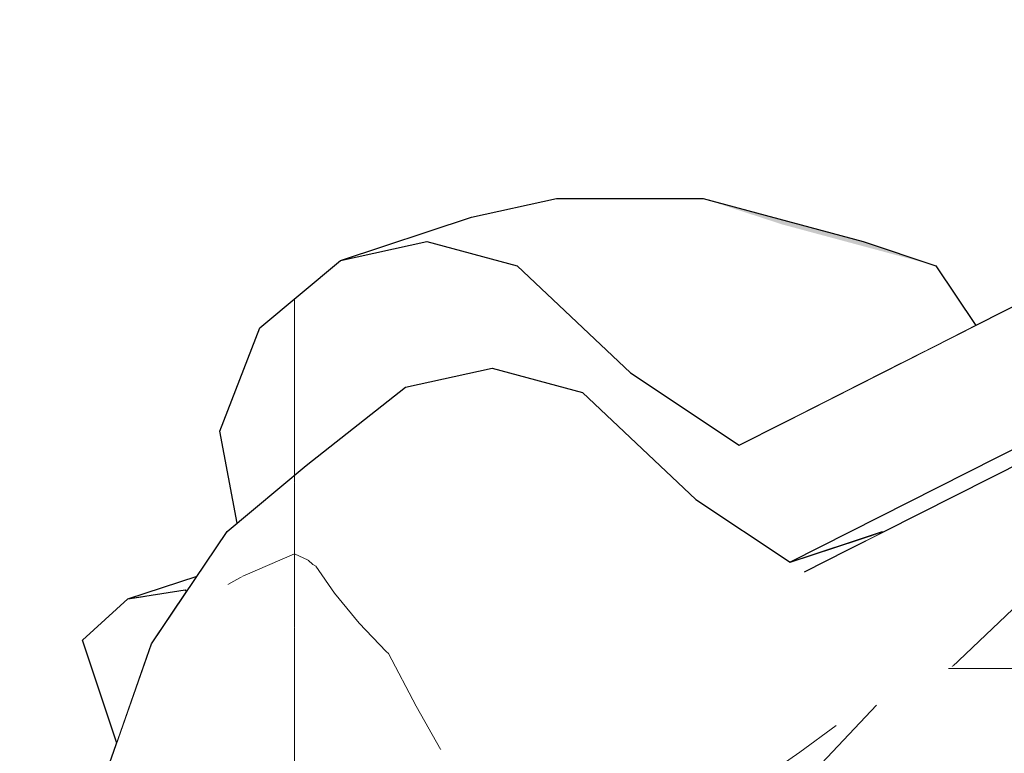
# Model space of a CAD drawing. Header units: millimetres. Extents: x -25478 to 4005, y -8416 to 11348.
# Tile 366 of 580: x -7149 to -7052, y 9402 to 9475. Entities that reach past the tile are written whole.
import ezdxf

# ---------------------------------------------------------------- set-up
doc = ezdxf.new("R2010")
doc.units = ezdxf.units.MM
doc.header["$MEASUREMENT"] = 0
doc.linetypes.add('Wipeout_Contour', pattern=[1000, 0, -1000])
for name, color, linetype in [('POHLED ZÁPADNÍ_1_Konstrukce - nosné', 7, 'Continuous'), ('POHLED ZÁPADNÍ_1_Nové_Konstrukce - krov', 7, 'Continuous'), ('POHLED ZÁPADNÍ_1_Nové_Výplně - Povrchové', 7, 'Continuous'), ('POHLED ZÁPADNÍ_1_Výplně - Povrchové', 7, 'Continuous')]:
    doc.layers.add(name, color=color, linetype=linetype)

# ---------------------------------------------------------------- blocks, each defined once
blk = doc.blocks.new('*X2303', base_point=(-25690.449, -8330.812))
at = {"layer": 'POHLED ZÁPADNÍ_1_Nové_Výplně - Povrchové', "color": 21, "linetype": 'Continuous', "lineweight": 20, "true_color": 0xffaaaa}
blk.add_line((-7056.947, 9410.995), (-7045.103, 9422.225), dxfattribs=at)
blk = doc.blocks.new('*X2304', base_point=(-25690.449, -8330.812))
at = {"layer": 'POHLED ZÁPADNÍ_1_Nové_Výplně - Povrchové', "color": 21, "linetype": 'Continuous', "lineweight": 20, "true_color": 0xffaaaa}
for p, q in [((-6990.626, 9444.591), (-7012.388, 9421.474)), ((-7057.297, 9410.817), (-7041.71, 9410.817)), ((-7041.71, 9410.817), (-7033.424, 9410.817)), ((-7064.378, 9407.23), (-7085.958, 9384.307)), ((-7068.318, 9405.234), (-7071.893, 9402.614)), ((-7071.893, 9402.614), (-7077.466, 9398.748)), ((-7077.466, 9398.748), (-7083.086, 9395.066)), ((-7083.086, 9395.066), (-7084.562, 9394.155))]:
    blk.add_line(p, q, dxfattribs=at)
blk = doc.blocks.new('*X2307', base_point=(-25690.449, -8330.812))
at = {"layer": 'POHLED ZÁPADNÍ_1_Nové_Výplně - Povrchové', "color": 21, "linetype": 'Continuous', "lineweight": 20, "true_color": 0xffaaaa}
blk.add_line((-7121.553, 9447.133), (-7121.553, 9429.814), dxfattribs=at)
blk = doc.blocks.new('*X2322', base_point=(-25690.449, -8330.812))
at = {"layer": 'POHLED ZÁPADNÍ_1_Nové_Výplně - Povrchové', "color": 21, "linetype": 'Continuous', "lineweight": 20, "true_color": 0xffaaaa}
for p, q in [((-7112.292, 9412.306), (-7109.579, 9407.106)), ((-7109.579, 9407.106), (-7107.152, 9402.831))]:
    blk.add_line(p, q, dxfattribs=at)
blk = doc.blocks.new('*X2343', base_point=(-25690.449, -8330.812))
at = {"layer": 'POHLED ZÁPADNÍ_1_Nové_Výplně - Povrchové', "color": 21, "linetype": 'Continuous', "lineweight": 20, "true_color": 0xffaaaa}
blk.add_line((-7121.553, 9407.273), (-7121.553, 9390.507), dxfattribs=at)
blk = doc.blocks.new('*X2345', base_point=(-25690.449, -8330.812))
at = {"layer": 'POHLED ZÁPADNÍ_1_Nové_Výplně - Povrchové', "color": 21, "linetype": 'Continuous', "lineweight": 20, "true_color": 0xffaaaa}
for p, q in [((-7119.455, 9420.871), (-7117.608, 9418.216)), ((-7117.608, 9418.216), (-7115.2, 9415.292)), ((-7115.2, 9415.292), (-7112.519, 9412.509)), ((-7121.553, 9414.892), (-7121.553, 9407.273)), ((-7112.519, 9412.509), (-7112.292, 9412.306))]:
    blk.add_line(p, q, dxfattribs=at)
blk = doc.blocks.new('*X2347', base_point=(-25690.449, -8330.812))
at = {"layer": 'POHLED ZÁPADNÍ_1_Nové_Výplně - Povrchové', "color": 21, "linetype": 'Continuous', "lineweight": 20, "true_color": 0xffaaaa}
for p, q in [((-7121.553, 9421.126), (-7121.553, 9414.892)), ((-7120.209, 9421.457), (-7119.729, 9421.043)), ((-7119.729, 9421.043), (-7119.455, 9420.871)), ((-7126.602, 9419.884), (-7128.099, 9419.072))]:
    blk.add_line(p, q, dxfattribs=at)
blk = doc.blocks.new('*X2350', base_point=(-25690.449, -8330.812))
at = {"layer": 'POHLED ZÁPADNÍ_1_Nové_Výplně - Povrchové', "linetype": 'Continuous', "lineweight": 20, "true_color": 0xffaaaa}
blk.add_hatch(color=21, dxfattribs=at).paths.add_polyline_path([(-7073.609, 9454.457), (-7058.527, 9450.4), (-7065.668, 9452.769), (-7081.384, 9456.996)])
blk = doc.blocks.new('*X2358', base_point=(-25690.449, -8330.812))
at = {"layer": 'POHLED ZÁPADNÍ_1_Nové_Výplně - Povrchové', "color": 21, "linetype": 'Continuous', "lineweight": 20, "true_color": 0xffaaaa}
blk.add_line((-7121.553, 9429.814), (-7121.553, 9429.056), dxfattribs=at)
blk = doc.blocks.new('*X2361', base_point=(-25690.449, -8330.812))
at = {"layer": 'POHLED ZÁPADNÍ_1_Nové_Výplně - Povrchové', "color": 21, "linetype": 'Continuous', "lineweight": 20, "true_color": 0xffaaaa}
for p, q in [((-7121.553, 9429.056), (-7121.553, 9421.126)), ((-7121.553, 9422.078), (-7126.602, 9419.884)), ((-7121.553, 9422.078), (-7120.209, 9421.457))]:
    blk.add_line(p, q, dxfattribs=at)

msp = doc.modelspace()

# ---------------------------------------------------------------- wipeouts: each hides what was drawn before it
at = {"color": 254, "linetype": 'Wipeout_Contour', "lineweight": 0, "ltscale": 326246.822201}
msp.add_wipeout([(-7716.951, 8883.602), (-10986.184, 7217.844), (-10980.521, 7217.844), (-10980.521, 7042.287), (-10973.109, 7046.064), (-10973.109, 7180), (-10723.417, 7180), (-10723.417, 7300), (-10583.417, 7300), (-10583.417, 7244.633), (-7875.743, 8624.338), (-7875.743, 8727.475), (-7730.3, 8727.475), (-7730.3, 8698.449), (-5604.309, 9781.756), (-5604.309, 9960.046), (-6608.557, 9448.357), (-6609.064, 9449.352), (-6627.213, 9440.104), (-6626.118, 9437.956), (-6661.758, 9419.797), (-6662.62, 9419.797), (-7619.716, 8932.131), (-7704.237, 8888.628), (-7705.118, 8888.628), (-7706.018, 8890.395), (-7717.445, 8884.572)], dxfattribs=at).dxf.layer = 'POHLED ZÁPADNÍ_1_Výplně - Povrchové'

# ---------------------------------------------------------------- next in the draw order: wipeouts: each hides what was drawn before it
at = {"color": 254, "linetype": 'Wipeout_Contour', "lineweight": 0, "ltscale": 140827.969183}
msp.add_wipeout([(-7655.02, 9003.491), (-7704.916, 8978.068), (-7702.823, 8973.96), (-7649.154, 9001.306), (-7648.295, 9001.306), (-7632.405, 8970.121), (-7619.716, 8932.131), (-6662.62, 9419.797), (-6698.761, 9490.729), (-6715.898, 9481.997), (-6716.733, 9481.997), (-7655.137, 9003.856)], dxfattribs=at).dxf.layer = 'POHLED ZÁPADNÍ_1_Nové_Výplně - Povrchové'

# ---------------------------------------------------------------- next in the draw order: wipeouts: each hides what was drawn before it
at = {"color": 254, "linetype": 'Wipeout_Contour', "lineweight": 0, "ltscale": 46947.683087}
msp.add_wipeout([(-6738.644, 9511.933), (-7666.471, 9039.182), (-7655.137, 9003.856), (-6716.733, 9481.997)], dxfattribs=at).dxf.layer = 'POHLED ZÁPADNÍ_1_Nové_Výplně - Povrchové'

# ---------------------------------------------------------------- next in the draw order: wipeouts: each hides what was drawn before it
at = {"color": 254, "linetype": 'Wipeout_Contour', "lineweight": 0, "ltscale": 58986.771526}
msp.add_wipeout([(-7712.449, 9043.114), (-7711.62, 9043.114), (-7710.98, 9037.13), (-6688.241, 9558.242), (-6690.962, 9563.588)], dxfattribs=at).dxf.layer = 'POHLED ZÁPADNÍ_1_Nové_Výplně - Povrchové'

# ---------------------------------------------------------------- next in the draw order: wipeouts: each hides what was drawn before it
at = {"color": 254, "linetype": 'Wipeout_Contour', "lineweight": 0, "ltscale": 47074.302114}
msp.add_wipeout([(-7719.193, 9032.521), (-7711.195, 9016.824), (-6726.413, 9518.596), (-6734.411, 9534.293)], dxfattribs=at).dxf.layer = 'POHLED ZÁPADNÍ_1_Nové_Výplně - Povrchové'

# ---------------------------------------------------------------- next in the draw order: wipeouts: each hides what was drawn before it
at = {"color": 254, "linetype": 'Wipeout_Contour', "lineweight": 0, "ltscale": 47027.754561}
msp.add_wipeout([(-7711.142, 9016.72), (-6725.567, 9518.596), (-6726.413, 9518.596), (-7667.297, 9039.182)], dxfattribs=at).dxf.layer = 'POHLED ZÁPADNÍ_1_Nové_Výplně - Povrchové'

# ---------------------------------------------------------------- next in the draw order: wipeouts: each hides what was drawn before it
at = {"color": 254, "linetype": 'Wipeout_Contour', "lineweight": 0, "ltscale": 35226.404439}
msp.add_wipeout([(-7710.98, 9037.13), (-6733.739, 9534.635), (-6734.573, 9534.635)], dxfattribs=at).dxf.layer = 'POHLED ZÁPADNÍ_1_Nové_Výplně - Povrchové'

# ---------------------------------------------------------------- next in the draw order: wipeouts: each hides what was drawn before it
at = {"color": 254, "linetype": 'Wipeout_Contour', "lineweight": 0, "ltscale": 46900.462692}
msp.add_wipeout([(-7085.777, 9369.468), (-7084.859, 9362.906), (-6880.892, 9466.832), (-6881.731, 9472.831)], dxfattribs=at).dxf.layer = 'POHLED ZÁPADNÍ_1_Nové_Výplně - Povrchové'

# ---------------------------------------------------------------- next in the draw order: wipeouts: each hides what was drawn before it
at = {"color": 254, "linetype": 'Wipeout_Contour', "lineweight": 0, "ltscale": 58652.123309}
msp.add_wipeout([(-6882.934, 9487.051), (-7085.974, 9384.197), (-7085.777, 9369.468), (-6881.731, 9472.831), (-6882.851, 9480.833)], dxfattribs=at).dxf.layer = 'POHLED ZÁPADNÍ_1_Nové_Výplně - Povrchové'

# ---------------------------------------------------------------- next in the draw order: wipeouts: each hides what was drawn before it
at = {"color": 254, "linetype": 'Wipeout_Contour', "lineweight": 0, "ltscale": 47041.805372}
msp.add_wipeout([(-7067.175, 9422.48), (-7074.582, 9416.663), (-6879.747, 9515.36), (-6878.865, 9517.872)], dxfattribs=at).dxf.layer = 'POHLED ZÁPADNÍ_1_Nové_Výplně - Povrchové'

# ---------------------------------------------------------------- next in the draw order: wipeouts: each hides what was drawn before it
at = {"color": 254, "linetype": 'Wipeout_Contour', "lineweight": 0, "ltscale": 58772.861003}
msp.add_wipeout([(-7074.582, 9416.663), (-7080.29, 9408.159), (-6881.417, 9508.902), (-6881.012, 9511.754), (-6879.747, 9515.36)], dxfattribs=at).dxf.layer = 'POHLED ZÁPADNÍ_1_Nové_Výplně - Povrchové'

# ---------------------------------------------------------------- next in the draw order: wipeouts: each hides what was drawn before it
at = {"color": 254, "linetype": 'Wipeout_Contour', "lineweight": 0, "ltscale": 47011.346356}
msp.add_wipeout([(-7080.29, 9408.159), (-7084.126, 9397.227), (-6882.79, 9499.217), (-6881.417, 9508.902)], dxfattribs=at).dxf.layer = 'POHLED ZÁPADNÍ_1_Nové_Výplně - Povrchové'

# ---------------------------------------------------------------- next in the draw order: block references
at = {"layer": 'POHLED ZÁPADNÍ_1_Konstrukce - nosné', "color": 9, "linetype": 'Continuous', "lineweight": 13}
msp.add_blockref('*X2303', (-25690.449, -8330.812), dxfattribs=at)

# ---------------------------------------------------------------- next in the draw order: wipeouts: each hides what was drawn before it
at = {"color": 254, "linetype": 'Wipeout_Contour', "lineweight": 0, "ltscale": 58708.712452}
msp.add_wipeout([(-7084.126, 9397.227), (-7085.974, 9384.197), (-6882.934, 9487.051), (-6883.07, 9497.24), (-6882.79, 9499.217)], dxfattribs=at).dxf.layer = 'POHLED ZÁPADNÍ_1_Nové_Výplně - Povrchové'

# ---------------------------------------------------------------- next in the draw order: block references
at = {"layer": 'POHLED ZÁPADNÍ_1_Konstrukce - nosné', "color": 9, "linetype": 'Continuous', "lineweight": 13}
msp.add_blockref('*X2304', (-25690.449, -8330.812), dxfattribs=at)

# ---------------------------------------------------------------- next in the draw order: wipeouts: each hides what was drawn before it
at = {"color": 254, "linetype": 'Wipeout_Contour', "lineweight": 0, "ltscale": 47046.668447}
msp.add_wipeout([(-7072.863, 9421.257), (-7063.858, 9424.252), (-6878.826, 9517.983), (-6878.158, 9519.888)], dxfattribs=at).dxf.layer = 'POHLED ZÁPADNÍ_1_Nové_Výplně - Povrchové'
at = {"color": 254, "linetype": 'Wipeout_Contour', "lineweight": 0, "ltscale": 47107.280247}
msp.add_wipeout([(-7078.855, 9414.499), (-7084.563, 9405.995), (-7080.29, 9408.159), (-7074.582, 9416.663)], dxfattribs=at).dxf.layer = 'POHLED ZÁPADNÍ_1_Nové_Výplně - Povrchové'

# ---------------------------------------------------------------- next in the draw order: wipeouts: each hides what was drawn before it
at = {"color": 254, "linetype": 'Wipeout_Contour', "lineweight": 0, "ltscale": 235871.106611}
msp.add_wipeout([(-7124.958, 9444.296), (-7128.869, 9434.154), (-7127.184, 9425.117), (-7120.396, 9430.78), (-7110.622, 9438.457), (-7102.121, 9440.321), (-7093.251, 9437.952), (-7082.126, 9427.422), (-7072.863, 9421.257), (-6878.158, 9519.888), (-6876.739, 9523.932), (-6870.381, 9533.405), (-6867.226, 9536.263), (-6866.73, 9537.781), (-6865.906, 9540.129), (-7077.853, 9432.764), (-7088.531, 9439.87), (-7099.656, 9450.4), (-7108.526, 9452.769), (-7117.027, 9450.905)], dxfattribs=at).dxf.layer = 'POHLED ZÁPADNÍ_1_Nové_Výplně - Povrchové'
at = {"color": 254, "linetype": 'Wipeout_Contour', "lineweight": 0, "ltscale": 47087.705792}
msp.add_wipeout([(-7084.126, 9397.227), (-7080.29, 9408.159), (-7084.563, 9405.995), (-7088.399, 9395.062)], dxfattribs=at).dxf.layer = 'POHLED ZÁPADNÍ_1_Nové_Výplně - Povrchové'

# ---------------------------------------------------------------- next in the draw order: linework, layer by layer
at = {"layer": 'POHLED ZÁPADNÍ_1_Nové_Konstrukce - krov', "color": 1, "linetype": 'Continuous', "lineweight": 25}
msp.add_line((-7128.869, 9434.154), (-7124.958, 9444.296), dxfattribs=at)

# ---------------------------------------------------------------- next in the draw order: block references
at = {"layer": 'POHLED ZÁPADNÍ_1_Konstrukce - nosné', "color": 9, "linetype": 'Continuous', "lineweight": 13}
msp.add_blockref('*X2307', (-25690.449, -8330.812), dxfattribs=at)

# ---------------------------------------------------------------- next in the draw order: wipeouts: each hides what was drawn before it
at = {"color": 254, "linetype": 'Wipeout_Contour', "lineweight": 0, "ltscale": 47132.736484}
msp.add_wipeout([(-7084.563, 9405.995), (-7078.855, 9414.499), (-7090.312, 9420.993), (-7096.622, 9411.593)], dxfattribs=at).dxf.layer = 'POHLED ZÁPADNÍ_1_Nové_Výplně - Povrchové'

# ---------------------------------------------------------------- next in the draw order: wipeouts: each hides what was drawn before it
at = {"color": 254, "linetype": 'Wipeout_Contour', "lineweight": 0, "ltscale": 35373.066362}
msp.add_wipeout([(-7065.064, 9443.525), (-7061.918, 9440.836), (-7059.542, 9442.04)], dxfattribs=at).dxf.layer = 'POHLED ZÁPADNÍ_1_Nové_Výplně - Povrchové'
at = {"color": 254, "linetype": 'Wipeout_Contour', "lineweight": 0, "ltscale": 47114.416912}
msp.add_wipeout([(-7074.582, 9416.663), (-7067.175, 9422.48), (-7071.448, 9420.316), (-7078.855, 9414.499)], dxfattribs=at).dxf.layer = 'POHLED ZÁPADNÍ_1_Nové_Výplně - Povrchové'
at = {"color": 254, "linetype": 'Wipeout_Contour', "lineweight": 0, "ltscale": 47112.137222}
msp.add_wipeout([(-7088.399, 9395.062), (-7084.563, 9405.995), (-7096.622, 9411.593), (-7100.862, 9399.509)], dxfattribs=at).dxf.layer = 'POHLED ZÁPADNÍ_1_Nové_Výplně - Povrchové'

# ---------------------------------------------------------------- next in the draw order: wipeouts: each hides what was drawn before it
at = {"color": 254, "linetype": 'Wipeout_Contour', "lineweight": 0, "ltscale": 47176.941276}
msp.add_wipeout([(-7065.064, 9443.525), (-7077.542, 9443.525), (-7069.179, 9437.158), (-7061.918, 9440.836)], dxfattribs=at).dxf.layer = 'POHLED ZÁPADNÍ_1_Nové_Výplně - Povrchové'
at = {"color": 254, "linetype": 'Wipeout_Contour', "lineweight": 0, "ltscale": 47115.476839}
msp.add_wipeout([(-7072.863, 9421.257), (-7071.448, 9420.316), (-7067.175, 9422.48), (-7063.786, 9424.197)], dxfattribs=at).dxf.layer = 'POHLED ZÁPADNÍ_1_Nové_Výplně - Povrchové'
at = {"color": 254, "linetype": 'Wipeout_Contour', "lineweight": 0, "ltscale": 47163.307823}
msp.add_wipeout([(-7100.862, 9399.509), (-7096.622, 9411.593), (-7109.531, 9420.174), (-7114.293, 9406.602)], dxfattribs=at).dxf.layer = 'POHLED ZÁPADNÍ_1_Nové_Výplně - Povrchové'

# ---------------------------------------------------------------- next in the draw order: linework, layer by layer
at = {"layer": 'POHLED ZÁPADNÍ_1_Nové_Konstrukce - krov', "color": 1, "linetype": 'Continuous', "lineweight": 25}
msp.add_line((-7063.858, 9424.252), (-7063.678, 9424.252), dxfattribs=at)

# ---------------------------------------------------------------- next in the draw order: block references
at = {"layer": 'POHLED ZÁPADNÍ_1_Konstrukce - nosné', "color": 9, "linetype": 'Continuous', "lineweight": 13}
msp.add_blockref('*X2322', (-25690.449, -8330.812), dxfattribs=at)

# ---------------------------------------------------------------- next in the draw order: wipeouts: each hides what was drawn before it
at = {"color": 254, "linetype": 'Wipeout_Contour', "lineweight": 0, "ltscale": 47190.649466}
msp.add_wipeout([(-7088.531, 9439.87), (-7077.853, 9432.764), (-7069.179, 9437.158), (-7077.542, 9443.525)], dxfattribs=at).dxf.layer = 'POHLED ZÁPADNÍ_1_Nové_Výplně - Povrchové'
at = {"color": 254, "linetype": 'Wipeout_Contour', "lineweight": 0, "ltscale": 58921.244174}
msp.add_wipeout([(-7078.855, 9414.499), (-7071.448, 9420.316), (-7072.863, 9421.257), (-7082.126, 9427.422), (-7090.312, 9420.993)], dxfattribs=at).dxf.layer = 'POHLED ZÁPADNÍ_1_Nové_Výplně - Povrchové'

# ---------------------------------------------------------------- next in the draw order: linework, layer by layer
at = {"layer": 'POHLED ZÁPADNÍ_1_Nové_Konstrukce - krov', "color": 1, "linetype": 'Continuous', "lineweight": 25}
for p, q in [((-7077.853, 9432.764), (-7073.581, 9434.928)), ((-7072.862, 9421.258), (-7063.858, 9424.252)), ((-7071.448, 9420.316), (-7067.175, 9422.48))]:
    msp.add_line(p, q, dxfattribs=at)

# ---------------------------------------------------------------- next in the draw order: wipeouts: each hides what was drawn before it
at = {"color": 254, "linetype": 'Wipeout_Contour', "lineweight": 0, "ltscale": 47242.532866}
msp.add_wipeout([(-7088.531, 9439.87), (-7077.542, 9443.525), (-7087.459, 9454.457), (-7099.656, 9450.4)], dxfattribs=at).dxf.layer = 'POHLED ZÁPADNÍ_1_Nové_Výplně - Povrchové'
at = {"color": 254, "linetype": 'Wipeout_Contour', "lineweight": 0, "ltscale": 58974.738381}
msp.add_wipeout([(-7058.527, 9450.4), (-7073.609, 9454.457), (-7065.064, 9443.525), (-7059.542, 9442.04), (-7054.604, 9444.541)], dxfattribs=at).dxf.layer = 'POHLED ZÁPADNÍ_1_Nové_Výplně - Povrchové'
at = {"color": 254, "linetype": 'Wipeout_Contour', "lineweight": 0, "ltscale": 47186.247867}
msp.add_wipeout([(-7096.622, 9411.593), (-7090.312, 9420.993), (-7102.445, 9430.731), (-7109.531, 9420.174)], dxfattribs=at).dxf.layer = 'POHLED ZÁPADNÍ_1_Nové_Výplně - Povrchové'
at = {"color": 254, "linetype": 'Wipeout_Contour', "lineweight": 0, "ltscale": 47126.476054}
msp.add_wipeout([(-7100.862, 9399.509), (-7114.293, 9406.602), (-7116.587, 9390.428), (-7102.904, 9385.107)], dxfattribs=at).dxf.layer = 'POHLED ZÁPADNÍ_1_Nové_Výplně - Povrchové'

# ---------------------------------------------------------------- next in the draw order: wipeouts: each hides what was drawn before it
at = {"color": 254, "linetype": 'Wipeout_Contour', "lineweight": 0, "ltscale": 47219.256404}
msp.add_wipeout([(-7073.609, 9454.457), (-7058.527, 9450.4), (-7065.668, 9452.769), (-7081.384, 9456.996)], dxfattribs=at).dxf.layer = 'POHLED ZÁPADNÍ_1_Nové_Výplně - Povrchové'
at = {"color": 254, "linetype": 'Wipeout_Contour', "lineweight": 0, "ltscale": 47230.206114}
msp.add_wipeout([(-7119.159, 9421.716), (-7109.531, 9420.174), (-7102.445, 9430.731), (-7111.743, 9432.764)], dxfattribs=at).dxf.layer = 'POHLED ZÁPADNÍ_1_Nové_Výplně - Povrchové'
at = {"color": 254, "linetype": 'Wipeout_Contour', "lineweight": 0, "ltscale": 47165.574295}
msp.add_wipeout([(-7114.293, 9406.602), (-7124.143, 9407.513), (-7126.543, 9390.586), (-7116.587, 9390.428)], dxfattribs=at).dxf.layer = 'POHLED ZÁPADNÍ_1_Nové_Výplně - Povrchové'

# ---------------------------------------------------------------- next in the draw order: linework, layer by layer
at = {"layer": 'POHLED ZÁPADNÍ_1_Nové_Konstrukce - krov', "color": 1, "linetype": 'Continuous', "lineweight": 25}
msp.add_line((-7058.527, 9450.4), (-7054.604, 9444.541), dxfattribs=at)

# ---------------------------------------------------------------- next in the draw order: block references
at = {"layer": 'POHLED ZÁPADNÍ_1_Konstrukce - nosné', "color": 9, "linetype": 'Continuous', "lineweight": 13}
for name in ['*X2350', '*X2343']:
    msp.add_blockref(name, (-25690.449, -8330.812), dxfattribs=at)

# ---------------------------------------------------------------- next in the draw order: wipeouts: each hides what was drawn before it
at = {"color": 254, "linetype": 'Wipeout_Contour', "lineweight": 0, "ltscale": 47194.601585}
msp.add_wipeout([(-7102.445, 9430.731), (-7090.312, 9420.993), (-7082.126, 9427.422), (-7093.251, 9437.952)], dxfattribs=at).dxf.layer = 'POHLED ZÁPADNÍ_1_Nové_Výplně - Povrchové'

# ---------------------------------------------------------------- next in the draw order: linework, layer by layer
at = {"layer": 'POHLED ZÁPADNÍ_1_Nové_Konstrukce - krov', "color": 1, "linetype": 'Continuous', "lineweight": 25}
for p, q in [((-7088.531, 9439.87), (-7077.853, 9432.764)), ((-7082.126, 9427.423), (-7072.862, 9421.258))]:
    msp.add_line(p, q, dxfattribs=at)

# ---------------------------------------------------------------- next in the draw order: wipeouts: each hides what was drawn before it
at = {"color": 254, "linetype": 'Wipeout_Contour', "lineweight": 0, "ltscale": 47219.030558}
msp.add_wipeout([(-7077.542, 9443.525), (-7065.064, 9443.525), (-7073.609, 9454.457), (-7087.459, 9454.457)], dxfattribs=at).dxf.layer = 'POHLED ZÁPADNÍ_1_Nové_Výplně - Povrchové'
at = {"color": 254, "linetype": 'Wipeout_Contour', "lineweight": 0, "ltscale": 47239.216555}
msp.add_wipeout([(-7102.445, 9430.731), (-7093.251, 9437.952), (-7102.121, 9440.321), (-7111.743, 9432.764)], dxfattribs=at).dxf.layer = 'POHLED ZÁPADNÍ_1_Nové_Výplně - Povrchové'
at = {"color": 254, "linetype": 'Wipeout_Contour', "lineweight": 0, "ltscale": 47205.408049}
msp.add_wipeout([(-7114.293, 9406.602), (-7109.531, 9420.174), (-7119.159, 9421.716), (-7124.143, 9407.513)], dxfattribs=at).dxf.layer = 'POHLED ZÁPADNÍ_1_Nové_Výplně - Povrchové'

# ---------------------------------------------------------------- next in the draw order: linework, layer by layer
at = {"layer": 'POHLED ZÁPADNÍ_1_Nové_Konstrukce - krov', "color": 1, "linetype": 'Continuous', "lineweight": 25}
for p, q in [((-6878.158, 9519.889), (-7072.862, 9421.258)), ((-7067.175, 9422.48), (-6878.865, 9517.872)), ((-7065.668, 9452.769), (-7058.527, 9450.4)), ((-7093.251, 9437.952), (-7082.126, 9427.423))]:
    msp.add_line(p, q, dxfattribs=at)

# ---------------------------------------------------------------- next in the draw order: block references
at = {"layer": 'POHLED ZÁPADNÍ_1_Konstrukce - nosné', "color": 9, "linetype": 'Continuous', "lineweight": 13}
msp.add_blockref('*X2345', (-25690.449, -8330.812), dxfattribs=at)

# ---------------------------------------------------------------- next in the draw order: wipeouts: each hides what was drawn before it
at = {"color": 254, "linetype": 'Wipeout_Contour', "lineweight": 0, "ltscale": 47286.580333}
msp.add_wipeout([(-7099.656, 9450.4), (-7087.459, 9454.457), (-7095.816, 9456.996), (-7108.526, 9452.769)], dxfattribs=at).dxf.layer = 'POHLED ZÁPADNÍ_1_Nové_Výplně - Povrchové'

# ---------------------------------------------------------------- next in the draw order: linework, layer by layer
at = {"layer": 'POHLED ZÁPADNÍ_1_Nové_Konstrukce - krov', "color": 1, "linetype": 'Continuous', "lineweight": 25}
msp.add_line((-7099.656, 9450.4), (-7088.531, 9439.87), dxfattribs=at)

# ---------------------------------------------------------------- next in the draw order: wipeouts: each hides what was drawn before it
at = {"color": 254, "linetype": 'Wipeout_Contour', "lineweight": 0, "ltscale": 47261.314018}
msp.add_wipeout([(-7087.459, 9454.457), (-7073.609, 9454.457), (-7081.384, 9456.996), (-7095.816, 9456.996)], dxfattribs=at).dxf.layer = 'POHLED ZÁPADNÍ_1_Nové_Výplně - Povrchové'
at = {"color": 254, "linetype": 'Wipeout_Contour', "lineweight": 0, "ltscale": 47226.160974}
msp.add_wipeout([(-7124.143, 9407.513), (-7119.159, 9421.716), (-7127.929, 9419.557), (-7132.992, 9405.129)], dxfattribs=at).dxf.layer = 'POHLED ZÁPADNÍ_1_Nové_Výplně - Povrchové'

# ---------------------------------------------------------------- next in the draw order: linework, layer by layer
at = {"layer": 'POHLED ZÁPADNÍ_1_Nové_Konstrukce - krov', "color": 1, "linetype": 'Continuous', "lineweight": 25}
for p, q in [((-7073.581, 9434.928), (-6868.737, 9538.695)), ((-7081.384, 9456.996), (-7065.668, 9452.769))]:
    msp.add_line(p, q, dxfattribs=at)

# ---------------------------------------------------------------- next in the draw order: block references
at = {"layer": 'POHLED ZÁPADNÍ_1_Konstrukce - nosné', "color": 9, "linetype": 'Continuous', "lineweight": 13}
msp.add_blockref('*X2347', (-25690.449, -8330.812), dxfattribs=at)

# ---------------------------------------------------------------- next in the draw order: wipeouts: each hides what was drawn before it
at = {"color": 254, "linetype": 'Wipeout_Contour', "lineweight": 0, "ltscale": 47308.041677}
msp.add_wipeout([(-7095.816, 9456.996), (-7104.135, 9455.192), (-7117.027, 9450.905), (-7108.526, 9452.769)], dxfattribs=at).dxf.layer = 'POHLED ZÁPADNÍ_1_Nové_Výplně - Povrchové'
at = {"color": 254, "linetype": 'Wipeout_Contour', "lineweight": 0, "ltscale": 47185.137079}
msp.add_wipeout([(-7126.543, 9390.586), (-7124.143, 9407.513), (-7132.992, 9405.129), (-7135.43, 9387.935)], dxfattribs=at).dxf.layer = 'POHLED ZÁPADNÍ_1_Nové_Výplně - Povrchové'

# ---------------------------------------------------------------- next in the draw order: linework, layer by layer
at = {"layer": 'POHLED ZÁPADNÍ_1_Nové_Konstrukce - krov', "color": 1, "linetype": 'Continuous', "lineweight": 25}
for p, q in [((-7104.135, 9455.192), (-7095.816, 9456.996)), ((-7095.816, 9456.996), (-7081.384, 9456.996)), ((-7117.027, 9450.905), (-7104.135, 9455.192)), ((-7117.027, 9450.905), (-7108.526, 9452.769)), ((-7108.526, 9452.769), (-7099.656, 9450.4)), ((-7124.958, 9444.296), (-7117.027, 9450.905))]:
    msp.add_line(p, q, dxfattribs=at)

# ---------------------------------------------------------------- next in the draw order: wipeouts: each hides what was drawn before it
at = {"color": 254, "linetype": 'Wipeout_Contour', "lineweight": 0, "ltscale": 47257.964095}
msp.add_wipeout([(-7135.575, 9413.261), (-7127.929, 9419.557), (-7120.396, 9430.78), (-7128.166, 9424.298)], dxfattribs=at).dxf.layer = 'POHLED ZÁPADNÍ_1_Nové_Výplně - Povrchové'
at = {"color": 254, "linetype": 'Wipeout_Contour', "lineweight": 0, "ltscale": 47191.526034}
msp.add_wipeout([(-7142.951, 9382.161), (-7135.43, 9387.935), (-7132.992, 9405.129), (-7140.553, 9399.071)], dxfattribs=at).dxf.layer = 'POHLED ZÁPADNÍ_1_Nové_Výplně - Povrchové'

# ---------------------------------------------------------------- next in the draw order: block references
at = {"layer": 'POHLED ZÁPADNÍ_1_Konstrukce - nosné', "color": 9, "linetype": 'Continuous', "lineweight": 13}
msp.add_blockref('*X2358', (-25690.449, -8330.812), dxfattribs=at)

# ---------------------------------------------------------------- next in the draw order: wipeouts: each hides what was drawn before it
at = {"color": 254, "linetype": 'Wipeout_Contour', "lineweight": 0, "ltscale": 47232.489939}
msp.add_wipeout([(-7140.553, 9399.071), (-7132.992, 9405.129), (-7127.929, 9419.557), (-7135.575, 9413.261)], dxfattribs=at).dxf.layer = 'POHLED ZÁPADNÍ_1_Nové_Výplně - Povrchové'

# ---------------------------------------------------------------- next in the draw order: wipeouts: each hides what was drawn before it
at = {"color": 254, "linetype": 'Wipeout_Contour', "lineweight": 0, "ltscale": 47251.686874}
msp.add_wipeout([(-7119.159, 9421.716), (-7111.743, 9432.764), (-7120.396, 9430.78), (-7127.929, 9419.557)], dxfattribs=at).dxf.layer = 'POHLED ZÁPADNÍ_1_Nové_Výplně - Povrchové'
at = {"color": 254, "linetype": 'Wipeout_Contour', "lineweight": 0, "ltscale": 35446.162905}
msp.add_wipeout([(-7137.893, 9417.655), (-7132.283, 9418.538), (-7131.111, 9419.911)], dxfattribs=at).dxf.layer = 'POHLED ZÁPADNÍ_1_Nové_Výplně - Povrchové'

# ---------------------------------------------------------------- next in the draw order: linework, layer by layer
at = {"layer": 'POHLED ZÁPADNÍ_1_Nové_Konstrukce - krov', "color": 1, "linetype": 'Continuous', "lineweight": 25}
msp.add_line((-7127.184, 9425.117), (-7128.869, 9434.154), dxfattribs=at)

# ---------------------------------------------------------------- next in the draw order: block references
at = {"layer": 'POHLED ZÁPADNÍ_1_Konstrukce - nosné', "color": 9, "linetype": 'Continuous', "lineweight": 13}
msp.add_blockref('*X2361', (-25690.449, -8330.812), dxfattribs=at)

# ---------------------------------------------------------------- next in the draw order: wipeouts: each hides what was drawn before it
at = {"color": 254, "linetype": 'Wipeout_Contour', "lineweight": 0, "ltscale": 47260.939578}
msp.add_wipeout([(-7102.121, 9440.321), (-7110.622, 9438.457), (-7120.396, 9430.78), (-7111.743, 9432.764)], dxfattribs=at).dxf.layer = 'POHLED ZÁPADNÍ_1_Nové_Výplně - Povrchové'
at = {"color": 254, "linetype": 'Wipeout_Contour', "lineweight": 0, "ltscale": 59066.706168}
msp.add_wipeout([(-7142.358, 9413.623), (-7139.004, 9403.487), (-7135.575, 9413.261), (-7132.148, 9418.366), (-7137.893, 9417.655)], dxfattribs=at).dxf.layer = 'POHLED ZÁPADNÍ_1_Nové_Výplně - Povrchové'

# ---------------------------------------------------------------- next in the draw order: linework, layer by layer
at = {"layer": 'POHLED ZÁPADNÍ_1_Nové_Konstrukce - krov', "color": 1, "linetype": 'Continuous', "lineweight": 25}
for p, q in [((-7110.622, 9438.456), (-7102.121, 9440.321)), ((-7102.121, 9440.321), (-7093.251, 9437.952)), ((-7120.396, 9430.78), (-7110.622, 9438.456)), ((-7128.166, 9424.298), (-7120.396, 9430.78)), ((-7135.575, 9413.261), (-7128.166, 9424.298)), ((-7137.893, 9417.655), (-7131.111, 9419.911)), ((-7137.893, 9417.655), (-7132.283, 9418.538)), ((-7132.283, 9418.538), (-7132.148, 9418.366)), ((-7142.359, 9413.623), (-7137.893, 9417.655)), ((-7139.004, 9403.487), (-7142.359, 9413.623)), ((-7140.553, 9399.071), (-7135.575, 9413.261))]:
    msp.add_line(p, q, dxfattribs=at)

doc.saveas('drawing.dxf')
